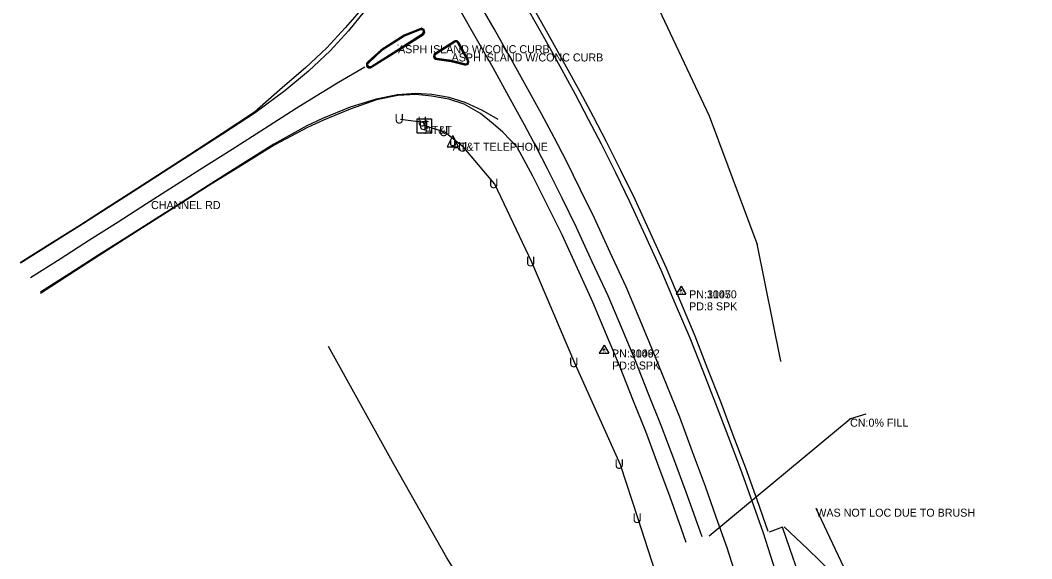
# Model space of a CAD drawing. Extents: x 954793 to 988390, y 1867850 to 1924428.
# Drawn here: x 985497 to 986129, y 1875571 to 1875907 of the extents above; entities that cross this region are included whole.
import ezdxf

# ---------------------------------------------------------------- set-up
doc = ezdxf.new("R2010")
doc.units = 0
for name, color, linetype in [('Default', 7, 'Continuous'), ('S_CROSS_DRAIN', 7, 'Continuous'), ('S_CROSS_DRAIN_ANNOT', 7, 'Continuous'), ('S_CURB', 7, 'Continuous'), ('S_DITCHLINE', 7, 'Continuous'), ('S_DRG_PT_SYM', 7, 'Continuous'), ('S_DRIVEWAY', 7, 'Continuous'), ('S_EDGE_PAVEMENT', 7, 'Continuous'), ('S_FIBER_OPTIC_CABLE', 7, 'Continuous'), ('S_MSC_PT_SYM', 7, 'Continuous'), ('S_PAVEMENT_CROWN', 7, 'Continuous'), ('S_SECONDARY_CTL', 7, 'Continuous'), ('S_SECONDARY_CTL_ANNOT', 7, 'Continuous'), ('S_SHOULDER', 7, 'Continuous'), ('S_SURVEY_TEXT_ANNOT', 7, 'Continuous'), ('S_TELEPHONE_UTILITIES', 7, 'Continuous'), ('S_TELEPHONE_UTILITIES_ANNOT', 7, 'Continuous'), ('S_UNDERGROUND_CABLE', 7, 'Continuous'), ('S_UTILITY_POLE_ANNOT', 7, 'Continuous'), ('S_UTL_PT_SYM', 7, 'Continuous'), ('S_WATER_UTILITIES', 7, 'Continuous')]:
    doc.layers.add(name, color=color, linetype=linetype)

msp = doc.modelspace()

# ---------------------------------------------------------------- linework, layer by layer
at = {"layer": 'S_CROSS_DRAIN'}
msp.add_line((985927.74, 1875584.84), (986015.81, 1875658.03), dxfattribs=at)
at = {"layer": 'S_CURB'}
for points in [[(985716.63, 1875877.95), (985732.63, 1875888.1), (985748.63, 1875898.26), (985749.01, 1875898.77), (985749.35, 1875899.37), (985749.35, 1875899.89), (985749.17, 1875900.38), (985748.75, 1875900.79), (985748.12, 1875900.89), (985747.56, 1875900.8), (985747.24, 1875900.73), (985737.6, 1875896.91), (985723.43, 1875887.84), (985715.42, 1875880.44), (985714.92, 1875880.05), (985714.6, 1875879.64), (985714.48, 1875879.11), (985714.6, 1875878.59), (985714.8, 1875878.28), (985715.23, 1875877.93), (985715.59, 1875877.91), (985715.95, 1875877.82), (985716.34, 1875877.94)], [(985757.85, 1875882.48), (985766.67, 1875881.2), (985775.01, 1875879.22), (985775.76, 1875879.04), (985776.6, 1875879.27), (985777.27, 1875879.91), (985777.54, 1875880.86), (985777.27, 1875881.77), (985771.39, 1875892.62), (985770.92, 1875893.3), (985770.29, 1875893.69), (985769.27, 1875893.74), (985768.74, 1875893.53), (985757.03, 1875886.12), (985756.44, 1875885.71), (985756.05, 1875885.11), (985755.83, 1875884.07), (985756.18, 1875883.25), (985756.96, 1875882.64)], [(985757.95, 1875883.08), (985766.79, 1875881.78), (985775.07, 1875879.74), (985775.73, 1875879.65), (985776.36, 1875879.74), (985776.86, 1875880.18), (985777.01, 1875880.82), (985776.75, 1875881.61), (985770.89, 1875892.37), (985770.61, 1875892.84), (985770.1, 1875893.2), (985769.36, 1875893.27), (985768.91, 1875893.02), (985757.29, 1875885.69), (985756.94, 1875885.44), (985756.52, 1875884.94), (985756.44, 1875884.15), (985756.71, 1875883.54), (985757.25, 1875883.19)]]:
    msp.add_lwpolyline(points, close=True, dxfattribs=at)
for points in [[(985716.91, 1875877.53), (985732.89, 1875887.66), (985748.86, 1875897.79), (985749.59, 1875898.38), (985749.96, 1875899.24), (985749.88, 1875900.14), (985749.48, 1875900.83), (985748.9, 1875901.31), (985748.16, 1875901.45), (985747.44, 1875901.3), (985747, 1875901.19)], [(985747, 1875901.19), (985737.41, 1875897.35)], [(985737.41, 1875897.35), (985723.13, 1875888.29)], [(985723.13, 1875888.29), (985714.52, 1875880.43), (985714.06, 1875879.72), (985713.93, 1875879.07), (985714.09, 1875878.46), (985714.42, 1875877.84), (985715.01, 1875877.38), (985715.55, 1875877.31), (985716.11, 1875877.26), (985716.67, 1875877.46)]]:
    msp.add_lwpolyline(points, dxfattribs=at)
at = {"layer": 'S_DITCHLINE'}
msp.add_lwpolyline([(986016.32, 1875658.13), (986025.95, 1875661.02)], dxfattribs=at)
at = {"layer": 'S_DRG_PT_SYM'}
msp.add_lwpolyline([(986015.81, 1875658.03), (986015.81, 1875658.08), (986015.81, 1875658.03), (986015.76, 1875658.03), (986015.81, 1875658.03), (986015.81, 1875657.98), (986015.81, 1875658.03), (986015.86, 1875658.03)], dxfattribs=at)
at = {"layer": 'S_DRIVEWAY'}
for points in [[(986019.77, 1875390.61), (986029.56, 1875398.47), (986039.35, 1875406.33), (986033.46, 1875426.56), (986027.57, 1875446.79), (986022.72, 1875465.64), (986017.87, 1875484.48), (986012.76, 1875501.98), (986007.65, 1875519.48), (986002.14, 1875534.9), (985992.94, 1875534.85), (985988.09, 1875548.7), (985983.24, 1875562.55), (985978.38, 1875576.4), (985973.53, 1875590.25), (985965.29, 1875587.27)], [(986129.33, 1875468.2), (986128.59, 1875455.05), (986127.85, 1875441.89), (986119.7, 1875422.76), (986111.56, 1875403.64), (986102.73, 1875415.31), (986093.91, 1875426.99), (986085.09, 1875438.66), (986076.27, 1875450.34), (986066.5, 1875466.54), (986056.74, 1875482.75), (986046.98, 1875498.96), (986037.22, 1875515.16), (986028.94, 1875527), (986020.66, 1875538.83), (986012.39, 1875550.66), (986004.11, 1875562.49), (985989.36, 1875576.51), (985974.62, 1875590.53)]]:
    msp.add_lwpolyline(points, dxfattribs=at)
at = {"layer": 'S_EDGE_PAVEMENT'}
for points in [[(985727.64, 1875967.92), (985727.8, 1875953.1), (985726.75, 1875945.07), (985723.95, 1875934.93), (985719.21, 1875923.82), (985712.28, 1875912.32), (985702.59, 1875900.21), (985690.99, 1875887.65), (985677.61, 1875875.07), (985662.8, 1875862.67), (985644.14, 1875848.93), (985623.76, 1875835.72), (985603.38, 1875822.51), (985586.9, 1875811.91), (985570.42, 1875801.31), (985552.56, 1875789.91), (985534.7, 1875778.52), (985516.16, 1875766.79), (985497.62, 1875755.06)], [(985923.44, 1875584.22), (985920.33, 1875593.03), (985913.54, 1875612.23), (985905.65, 1875633.03), (985897.75, 1875653.82), (985889.75, 1875674.02), (985881.75, 1875694.21), (985873.19, 1875714.48), (985864.62, 1875734.75), (985854.79, 1875756.03), (985844.96, 1875777.32), (985835.93, 1875795.67), (985826.9, 1875814.02), (985819.71, 1875827.71), (985812.52, 1875841.41), (985802.68, 1875859.26), (985792.84, 1875877.11), (985782.51, 1875895.12), (985772.18, 1875913.13)], [(985969, 1875563.73), (985961.65, 1875586.67), (985954.59, 1875606.47), (985947.53, 1875626.26), (985939.79, 1875646.81), (985932.06, 1875667.37), (985924, 1875687.81), (985915.94, 1875708.25), (985906.87, 1875729.54), (985897.8, 1875750.83), (985888.06, 1875772.15), (985878.31, 1875793.47), (985869.44, 1875811.43), (985860.58, 1875829.38), (985852.41, 1875844.92), (985844.25, 1875860.45), (985834.7, 1875877.82), (985825.14, 1875895.18), (985814.77, 1875913.54)], [(985796.07, 1875844.87), (985786.25, 1875850.54), (985775.36, 1875855.46), (985765.39, 1875858.58), (985754.53, 1875860.48), (985744.6, 1875861.07), (985733.2, 1875860.32), (985719.77, 1875857.6), (985703.46, 1875852.43), (985686.36, 1875845.4), (985676.58, 1875840.85), (985655.8, 1875829.41), (985635.34, 1875816.55), (985614.87, 1875803.69), (985598.56, 1875793.26), (985582.25, 1875782.82), (985564.43, 1875771.57), (985546.62, 1875760.32), (985528.37, 1875748.66), (985510.11, 1875737)]]:
    msp.add_lwpolyline(points, dxfattribs=at)
for points in [[(985716.91, 1875877.45), (985732.99, 1875887.56), (985749.06, 1875897.68), (985749.69, 1875898.26), (985750.1, 1875899.17), (985750.06, 1875900.19), (985749.71, 1875901.01), (985749.01, 1875901.48), (985748.14, 1875901.74), (985747.55, 1875901.52), (985746.98, 1875901.4), (985737.35, 1875897.54), (985722.95, 1875888.41), (985714.88, 1875881.03), (985714.26, 1875880.44), (985713.79, 1875879.8), (985713.67, 1875879.03), (985713.85, 1875878.36), (985714.25, 1875877.65), (985714.91, 1875877.15), (985715.44, 1875876.99), (985716.18, 1875877.07), (985716.73, 1875877.28)], [(985757.83, 1875882.29), (985766.67, 1875880.95), (985774.88, 1875879.01), (985775.82, 1875878.85), (985776.7, 1875879.06), (985777.42, 1875879.74), (985777.77, 1875880.88), (985777.44, 1875881.93), (985771.59, 1875892.7), (985771.11, 1875893.39), (985770.38, 1875893.91), (985769.19, 1875894.02), (985768.67, 1875893.71), (985756.93, 1875886.25), (985756.24, 1875885.84), (985755.78, 1875885.29), (985755.56, 1875883.99), (985755.99, 1875883.09), (985756.86, 1875882.44)]]:
    msp.add_lwpolyline(points, close=True, dxfattribs=at)
at = {"layer": 'S_FIBER_OPTIC_CABLE'}
for p, q in [((985928.02, 1875846.83), (985893.31, 1875920.84)), ((985957.79, 1875767.14), (985928.02, 1875846.83)), ((985972.64, 1875694), (985957.79, 1875767.14)), ((986015.49, 1875557.9), (985994.74, 1875601.88))]:
    msp.add_line(p, q, dxfattribs=at)
at = {"layer": 'S_MSC_PT_SYM'}
for points in [[(985733.47, 1875891.21), (985733.47, 1875891.26), (985733.47, 1875891.21), (985733.42, 1875891.21), (985733.47, 1875891.21), (985733.47, 1875891.16), (985733.47, 1875891.21), (985733.52, 1875891.21)], [(985766.9, 1875886.06), (985766.9, 1875886.11), (985766.9, 1875886.06), (985766.85, 1875886.06), (985766.9, 1875886.06), (985766.9, 1875886.01), (985766.9, 1875886.06), (985766.95, 1875886.06)], [(985579.16, 1875793.91), (985579.16, 1875793.96), (985579.16, 1875793.91), (985579.11, 1875793.91), (985579.16, 1875793.91), (985579.16, 1875793.86), (985579.16, 1875793.91), (985579.21, 1875793.91)], [(985994.74, 1875601.85), (985994.74, 1875601.9), (985994.74, 1875601.85), (985994.69, 1875601.85), (985994.74, 1875601.85), (985994.74, 1875601.8), (985994.74, 1875601.85), (985994.79, 1875601.85)]]:
    msp.add_lwpolyline(points, dxfattribs=at)
at = {"layer": 'S_PAVEMENT_CROWN'}
for points in [[(985946.15, 1875555.18), (985939, 1875577.47), (985932.22, 1875596.62), (985925.44, 1875615.77), (985917.47, 1875637.34), (985909.49, 1875658.9), (985901.4, 1875678.91), (985893.31, 1875698.93), (985884.63, 1875719.59), (985875.96, 1875740.26), (985866.03, 1875761.73), (985856.1, 1875783.2), (985847.41, 1875800.99), (985838.73, 1875818.77), (985830.94, 1875833.54), (985823.15, 1875848.31), (985813.57, 1875865.62), (985803.99, 1875882.93), (985793.46, 1875901.45), (985782.94, 1875919.98)], [(985712.62, 1875877.5), (985696.35, 1875868.01), (985679.68, 1875857.69), (985669.85, 1875851.64), (985650.02, 1875838.93), (985629.88, 1875826.14), (985609.74, 1875813.35), (985593.02, 1875802.72), (985576.29, 1875792.09), (985558.54, 1875780.79), (985540.79, 1875769.49), (985522.31, 1875757.72), (985503.83, 1875745.94)]]:
    msp.add_lwpolyline(points, dxfattribs=at)
at = {"layer": 'S_SECONDARY_CTL'}
for p, q in [((985910.29, 1875740.8), (985907.28, 1875735.84)), ((985910.29, 1875740.8), (985913.23, 1875735.84)), ((985907.28, 1875735.84), (985913.23, 1875735.84)), ((985862.12, 1875703.85), (985859.11, 1875698.89)), ((985862.12, 1875703.85), (985865.07, 1875698.89)), ((985859.11, 1875698.89), (985865.07, 1875698.89))]:
    msp.add_line(p, q, dxfattribs=at)
for centre, radius in [((985910.29, 1875738.19), 0.311), ((985910.29, 1875738.19), 0.183), ((985910.29, 1875738.19), 0.103), ((985862.12, 1875701.24), 0.311), ((985862.12, 1875701.24), 0.183), ((985862.12, 1875701.24), 0.103)]:
    msp.add_circle(centre, radius, dxfattribs=at)
at = {"layer": 'S_SHOULDER'}
for points in [[(985901.07, 1875752.11), (985891.31, 1875773.48), (985881.55, 1875794.85), (985872.65, 1875812.9), (985863.75, 1875830.95), (985855.48, 1875846.49), (985847.21, 1875862.04), (985837.68, 1875879.39), (985828.14, 1875896.73), (985817.67, 1875915.2), (985807.2, 1875933.67), (985798.27, 1875949.08), (985789.33, 1875964.49), (985778.62, 1875983.15), (985767.92, 1876001.81), (985757.54, 1876019.71), (985747.16, 1876037.61), (985736.07, 1876056.67), (985724.98, 1876075.73), (985714.51, 1876093.56), (985704.04, 1876111.38), (985692.96, 1876130.29), (985681.87, 1876149.2)], [(985720.11, 1875982.14), (985723.6, 1875967.67), (985724.61, 1875953.85), (985723.68, 1875945.53), (985720.99, 1875935.85), (985716.84, 1875925), (985710.54, 1875913.76), (985700.47, 1875902.04), (985688.95, 1875889.47), (985675.7, 1875877.12), (985661.22, 1875864.75), (985643.83, 1875849.37), (985623.54, 1875836.05), (985603.26, 1875822.73), (985586.76, 1875812.1), (985570.27, 1875801.47), (985552.44, 1875790.11), (985534.6, 1875778.74), (985516.03, 1875767), (985497.46, 1875755.25)], [(985807.81, 1875827.49), (985798.91, 1875836.82), (985792.94, 1875842.19), (985784.99, 1875848.52), (985774.76, 1875854.29), (985765.09, 1875857.44), (985754.42, 1875859.44), (985744.54, 1875860.5), (985733.38, 1875859.76), (985719.92, 1875857.12), (985703.65, 1875851.27), (985686.88, 1875844.39), (985677.01, 1875839.79), (985656.14, 1875828.8), (985635.62, 1875816.09), (985615.09, 1875803.39), (985598.75, 1875793.04), (985582.41, 1875782.7), (985564.61, 1875771.36), (985546.8, 1875760.02), (985528.5, 1875748.12), (985510.19, 1875736.23)], [(985913.47, 1875580.84), (985910.34, 1875589.69), (985903.48, 1875609.05), (985895.82, 1875629.57), (985888.17, 1875650.09), (985880.2, 1875670.12), (985872.24, 1875690.15), (985863.7, 1875710.43), (985855.17, 1875730.71), (985845.54, 1875751.75), (985835.91, 1875772.78), (985826.81, 1875791.07), (985817.72, 1875809.37), (985808.05, 1875827.21)], [(985918.98, 1875709.59), (985910.03, 1875730.85), (985901.07, 1875752.11)], [(985935.06, 1875668.5), (985927.02, 1875689.05), (985918.98, 1875709.59)], [(985964.75, 1875587.63), (985957.7, 1875607.36), (985950.66, 1875627.08), (985942.86, 1875647.79), (985935.06, 1875668.5)]]:
    msp.add_lwpolyline(points, dxfattribs=at)
at = {"layer": 'S_TELEPHONE_UTILITIES'}
msp.add_lwpolyline([(985745.35, 1875836.32), (985745.35, 1875845.32), (985754.35, 1875845.32), (985754.35, 1875836.32)], close=True, dxfattribs=at)
at = {"layer": 'S_UNDERGROUND_CABLE'}
for p, q in [((985749.31, 1875843.05), (985734.93, 1875844.88)), ((985750.13, 1875840.86), (985749.31, 1875843.05)), ((985762.67, 1875836.97), (985750.13, 1875840.86)), ((985774.52, 1875827.32), (985762.67, 1875836.97)), ((985767.59, 1875834.85), (985764.06, 1875827.75)), ((985766.38, 1875828.99), (985766.38, 1875831.44)), ((985767, 1875828.34), (985766.38, 1875828.99)), ((985767.59, 1875834.85), (985771.07, 1875827.75)), ((985768.75, 1875828.99), (985768.21, 1875828.34)), ((985768.75, 1875831.44), (985768.75, 1875828.99)), ((985764.06, 1875827.75), (985771.07, 1875827.75)), ((985768.21, 1875828.34), (985767, 1875828.34)), ((985793.96, 1875804.49), (985774.52, 1875827.32)), ((985817.03, 1875755.68), (985793.96, 1875804.49)), ((985843.99, 1875692.75), (985817.03, 1875755.68)), ((985872.35, 1875629.31), (985843.99, 1875692.75)), ((985883.56, 1875595.46), (985872.35, 1875629.31)), ((985910.19, 1875513.11), (985883.56, 1875595.46))]:
    msp.add_line(p, q, dxfattribs=at)
at = {"layer": 'S_UTL_PT_SYM'}
for points in [[(985928.02, 1875846.83), (985928.02, 1875846.88), (985928.02, 1875846.83), (985927.97, 1875846.83), (985928.02, 1875846.83), (985928.02, 1875846.78), (985928.02, 1875846.83), (985928.07, 1875846.83)], [(985957.79, 1875767.14), (985957.79, 1875767.19), (985957.79, 1875767.14), (985957.74, 1875767.14), (985957.79, 1875767.14), (985957.79, 1875767.09), (985957.79, 1875767.14), (985957.84, 1875767.14)], [(985690.05, 1875703.13), (985690.05, 1875703.18), (985690.05, 1875703.13), (985690, 1875703.13), (985690.05, 1875703.13), (985690.05, 1875703.08), (985690.05, 1875703.13), (985690.1, 1875703.13)], [(985972.64, 1875694), (985972.64, 1875694.05), (985972.64, 1875694), (985972.59, 1875694), (985972.64, 1875694), (985972.64, 1875693.95), (985972.64, 1875694), (985972.69, 1875694)], [(985731.07, 1875629.2), (985731.07, 1875629.25), (985731.07, 1875629.2), (985731.02, 1875629.2), (985731.07, 1875629.2), (985731.07, 1875629.15), (985731.07, 1875629.2), (985731.12, 1875629.2)], [(985994.74, 1875601.88), (985994.74, 1875601.93), (985994.74, 1875601.88), (985994.69, 1875601.88), (985994.74, 1875601.88), (985994.74, 1875601.83), (985994.74, 1875601.88), (985994.79, 1875601.88)], [(985763.99, 1875571.19), (985763.99, 1875571.24), (985763.99, 1875571.19), (985763.94, 1875571.19), (985763.99, 1875571.19), (985763.99, 1875571.14), (985763.99, 1875571.19), (985764.04, 1875571.19)]]:
    msp.add_lwpolyline(points, dxfattribs=at)
at = {"layer": 'S_WATER_UTILITIES'}
for p, q in [((985731.07, 1875629.2), (985690.05, 1875703.13)), ((985763.99, 1875571.19), (985731.07, 1875629.2)), ((985805.32, 1875504.56), (985763.99, 1875571.19))]:
    msp.add_line(p, q, dxfattribs=at)

# ---------------------------------------------------------------- texts
at = {"layer": 'Default'}
for p in [(985731.3, 1875842.33), (985745.68, 1875840.5), (985746.5, 1875838.32), (985759.04, 1875834.43), (985770.89, 1875824.78), (985790.33, 1875801.94), (985813.4, 1875753.14), (985840.36, 1875690.21), (985868.72, 1875626.77), (985879.93, 1875592.91)]:
    msp.add_text('U', height=6, rotation=360, dxfattribs=at).set_placement(p)
at = {"layer": 'S_CROSS_DRAIN_ANNOT'}
msp.add_text('CN:0% FILL', height=5, dxfattribs=at).set_placement((986015.81, 1875653.03))
at = {"layer": 'S_SECONDARY_CTL'}
for p in [(985909.08, 1875736.18), (985860.92, 1875699.22)]:
    msp.add_text('TV', height=1.5, rotation=360, dxfattribs=at).set_placement(p)
at = {"layer": 'S_SECONDARY_CTL_ANNOT'}
for s, p in [('PN:30050', (985915.29, 1875733.19)), ('PN:1147', (985915.29, 1875733.19)), ('PD:8 SPK', (985915.29, 1875725.69)), ('PD:8 SPK', (985915.29, 1875725.69)), ('PN:1149', (985867.12, 1875696.24)), ('PN:30062', (985867.12, 1875696.24)), ('PD:8 SPK', (985867.12, 1875688.74)), ('PD:8 SPK', (985867.12, 1875688.74))]:
    msp.add_text(s, height=5, dxfattribs=at).set_placement(p)
at = {"layer": 'S_SURVEY_TEXT_ANNOT'}
for s, p in [('ASPH ISLAND W/CONC CURB', (985733.47, 1875886.21)), ('ASPH ISLAND W/CONC CURB', (985766.9, 1875881.06)), ('CHANNEL RD', (985579.16, 1875788.91)), ('WAS NOT LOC DUE TO BRUSH', (985994.74, 1875596.85))]:
    msp.add_text(s, height=5, dxfattribs=at).set_placement(p)
at = {"layer": 'S_TELEPHONE_UTILITIES'}
msp.add_text('T', height=6, rotation=360, dxfattribs=at).set_placement((985747.91, 1875837.82))
at = {"layer": 'S_TELEPHONE_UTILITIES_ANNOT'}
msp.add_text('AT&T', height=5, dxfattribs=at).set_placement((985750.08, 1875835.84))
at = {"layer": 'S_UTILITY_POLE_ANNOT'}
msp.add_text('AT&T TELEPHONE', height=5, dxfattribs=at).set_placement((985767.59, 1875825.31))

doc.saveas('drawing.dxf')
